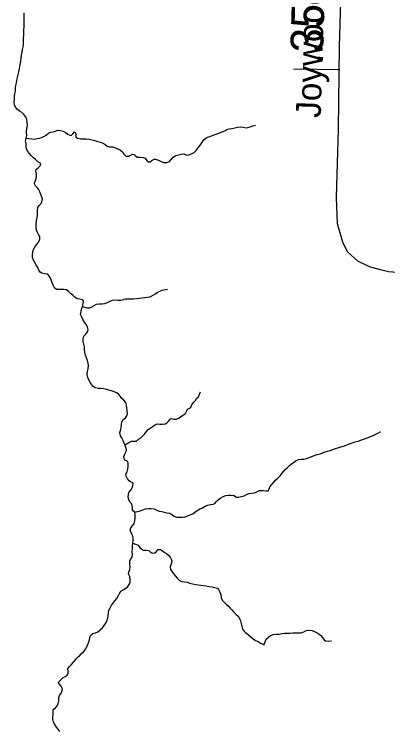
# Model space of a CAD drawing. Extents: x 1662474 to 1856135, y 779280 to 917889.
# Drawn here: x 1700916 to 1702342, y 865177 to 867907 of the extents above; entities that cross this region are included whole.
import ezdxf

# ---------------------------------------------------------------- set-up
doc = ezdxf.new("R2010")
doc.units = 0
for name, color, linetype in [('Exist Hydrographic Creek Single Shore', 7, 'Continuous'), ('Exist Road Non-System Type 51', 7, 'Continuous'), ('Exist Road Secondary Type 51 Attributed', 7, 'Continuous'), ('Exist Road Secondary Type 51 Label', 7, 'Continuous'), ('Prop DGN Element Guardrail', 7, 'Continuous')]:
    doc.layers.add(name, color=color, linetype=linetype)

msp = doc.modelspace()

# ---------------------------------------------------------------- linework, layer by layer
at = {"layer": 'Exist Hydrographic Creek Single Shore'}
for points in [[(1700961.8, 867434.3), (1700963.6, 867445.1), (1700963.4, 867455.8), (1700963.1, 867461.9), (1700964.6, 867471.8), (1700966.2, 867484.1), (1700966, 867495.2), (1700964.1, 867506.2), (1700959.8, 867516.4), (1700953.1, 867524.6), (1700945, 867532.2), (1700936.6, 867537.7), (1700928.2, 867544.5), (1700921.1, 867553.2), (1700917.1, 867562.1), (1700916.4, 867572.6), (1700916.6, 867583.4), (1700917.1, 867594.4), (1700919, 867604.1), (1700920.9, 867613.8), (1700921.4, 867625.1), (1700922.4, 867636.1), (1700924.2, 867646.4), (1700926.4, 867656.3), (1700928.2, 867666), (1700930.9, 867677.3), (1700933.5, 867688.1), (1700935.9, 867699.4), (1700938.1, 867709.3), (1700940, 867720.4), (1700941.6, 867730.1), (1700942.4, 867740.6), (1700944.2, 867751.3), (1700946, 867762.1), (1700947.9, 867772.6), (1700950, 867783.4), (1700951.2, 867794.4), (1700951.9, 867805.6), (1700952.1, 867816.7), (1700952.9, 867827.2), (1700953.1, 867837.4), (1700953.4, 867848.2), (1700953.6, 867858.7), (1700953.6, 867869.7), (1700953.9, 867879.4), (1700953.6, 867890.7), (1700953.6, 867902.2), (1700954.1, 867913)], [(1700961.8, 867434.3), (1700993.5, 867431.1), (1701003.8, 867433.8), (1701014.2, 867435.1), (1701019.8, 867436.6), (1701029, 867440.9), (1701037.9, 867446.1), (1701046.9, 867453.2), (1701054.5, 867457.9), (1701063.9, 867458.4), (1701073.9, 867461.1), (1701082.5, 867465.5), (1701093, 867464.5), (1701102.8, 867461.1), (1701112.1, 867456.3), (1701121.4, 867450.1), (1701130.9, 867444.8), (1701135, 867445.8), (1701139.8, 867451.6), (1701146.5, 867458.9), (1701150, 867454.8), (1701150.8, 867448.4), (1701151.5, 867438.5), (1701157.6, 867434.8), (1701168.6, 867432.7), (1701178.9, 867432.4), (1701190.9, 867432.2), (1701202.8, 867431.1), (1701214, 867428.8), (1701224, 867425.1), (1701235.2, 867422.2), (1701246, 867419.6), (1701255.8, 867415.6), (1701263.9, 867409.9), (1701270.8, 867404.6), (1701279.6, 867402), (1701290.9, 867401.5), (1701301.9, 867398.3), (1701312.1, 867393.6), (1701322.4, 867389.1), (1701329.5, 867382.9), (1701335.2, 867373.9), (1701342.9, 867366.3), (1701353.4, 867366.1), (1701361.5, 867369.4), (1701368.4, 867372.9), (1701374.4, 867372.1), (1701380.4, 867365.5), (1701385.6, 867362.4), (1701396.6, 867361.6), (1701408, 867361.3), (1701416.6, 867357.9), (1701423.1, 867349.5), (1701428.8, 867344.8), (1701435, 867344), (1701442.1, 867348.8), (1701450.8, 867354.2), (1701456.2, 867354.5), (1701467, 867350.8), (1701477, 867346.1), (1701486.4, 867342.2), (1701487.8, 867342.2), (1701498.5, 867342.2), (1701508.8, 867345.6), (1701516.6, 867354), (1701523.5, 867362.6), (1701533.1, 867367.9), (1701542.9, 867371.1), (1701553.6, 867373.9), (1701563.9, 867374.7), (1701574.4, 867370.2), (1701582.8, 867370.5), (1701593.5, 867374.4), (1701602.8, 867380.2), (1701610.9, 867388.1), (1701616.9, 867396), (1701623.1, 867404.1), (1701629.5, 867412.8), (1701634.5, 867421.2), (1701641.2, 867429.8), (1701649.6, 867435.3), (1701659.4, 867439.6), (1701669.1, 867442.9), (1701679.9, 867447.1), (1701690.6, 867450.8), (1701700.6, 867454.8), (1701710, 867458.2), (1701719.8, 867462.1), (1701727.9, 867467.4), (1701736.5, 867470.2), (1701747.2, 867471.6), (1701758.6, 867474.4), (1701769.1, 867477.1), (1701780.1, 867477.6), (1701790.9, 867476.2), (1701801.6, 867474.4), (1701806.6, 867474.7), (1701817.4, 867478.1), (1701827.9, 867481.8), (1701837.6, 867484.7)], [(1701177.2, 866792.6), (1701179.9, 866802.8), (1701180.4, 866814.1), (1701177.2, 866817.5), (1701166.8, 866820.1), (1701156, 866821.4), (1701147.4, 866827.5), (1701139.5, 866835.1), (1701131.4, 866841.7), (1701123.2, 866848.8), (1701115.1, 866855.9), (1701105.6, 866857.2), (1701096.1, 866857.4), (1701085.1, 866856.6), (1701077.5, 866857.2), (1701069.6, 866863.4), (1701064.6, 866872.9), (1701061.2, 866882.9), (1701057.4, 866893.4), (1701052.9, 866903.1), (1701047.4, 866911.5), (1701042.1, 866915.2), (1701031.4, 866916.2), (1701021.6, 866919.1), (1701015.6, 866922.8), (1701010.4, 866930.9), (1701005.9, 866941.1), (1701000.4, 866950.6), (1700994.6, 866959.5), (1700989.4, 866968.9), (1700985.6, 866979.4), (1700986, 866989.9), (1700987.5, 867001.5), (1700990.6, 867011.8), (1700996.1, 867021.2), (1701002, 867028.8), (1701009, 867038.2), (1701013.5, 867048.5), (1701014.5, 867057.7), (1701009.2, 867067.1), (1701003.8, 867077.4), (1701000.1, 867087.9), (1700999.4, 867095.4), (1700999.9, 867106.5), (1701001.4, 867117.2), (1701002.8, 867126.9), (1701004.6, 867138), (1701005.1, 867148.8), (1701005.4, 867159.2), (1701006.1, 867169.5), (1701011.1, 867177.1), (1701019, 867184.7), (1701022.1, 867191), (1701023.8, 867202.6), (1701021.1, 867209.9), (1701017.8, 867219.6), (1701013.5, 867230.1), (1701009, 867240.3), (1701005.4, 867245.1), (1700997.5, 867252.9), (1700993, 867260), (1700994.4, 867266.3), (1700998.8, 867276), (1701000.6, 867286.5), (1701000.6, 867297.8), (1700998.2, 867309.1), (1700999.9, 867314.9), (1701007.8, 867321.7), (1701014.8, 867328.8), (1701017.8, 867336.9), (1701015.1, 867339.2), (1701005.9, 867344.8), (1700997.5, 867352.7), (1700989.1, 867359.5), (1700981.5, 867367.6), (1700974.4, 867376), (1700968.1, 867383.6), (1700963.4, 867393.1), (1700962, 867404.1), (1700962, 867413.8), (1700959.4, 867423.8), (1700961.8, 867434.3)], [(1701177.2, 866792.6), (1701192.8, 866787.1), (1701203, 866786.6), (1701212.8, 866790.5), (1701221.1, 866795.8), (1701230.8, 866800.5), (1701241, 866801.8), (1701252.1, 866801.8), (1701262.6, 866803.4), (1701272.8, 866807.3), (1701282.2, 866812), (1701291.4, 866815.7), (1701301.1, 866817), (1701311.4, 866816.5), (1701322.9, 866816.8), (1701333.1, 866819.4), (1701339.8, 866821.2), (1701350.8, 866820.9), (1701362.2, 866820.7), (1701372, 866821.4), (1701382.5, 866822.8), (1701393.8, 866824.4), (1701404.5, 866825.4), (1701414.8, 866826.7), (1701425.5, 866828), (1701433.6, 866829.1), (1701443.9, 866833.8), (1701452.6, 866839.3), (1701461.8, 866845.9), (1701471.8, 866850.9), (1701481.5, 866853.8), (1701492.5, 866856.6), (1701501.9, 866858.5)], [(1701338.1, 866263.5), (1701334.5, 866272.7), (1701330.5, 866282.6), (1701327.1, 866290.2), (1701321.9, 866298.9), (1701320, 866310.5), (1701321.9, 866318.6), (1701324.5, 866329.4), (1701325.2, 866341.2), (1701327.4, 866351.9), (1701332.1, 866360.6), (1701340.5, 866367.7), (1701346.2, 866374.2), (1701349.1, 866384.2), (1701347.9, 866395.2), (1701346.2, 866405.5), (1701345.2, 866415.7), (1701342.1, 866425.9), (1701334.2, 866434.4), (1701326.6, 866441.2), (1701321.4, 866448), (1701315.9, 866455.9), (1701307.8, 866462.2), (1701297.5, 866466.6), (1701287.5, 866470.1), (1701277.8, 866473.2), (1701268.1, 866475.6), (1701257.9, 866477.6), (1701247.1, 866479.2), (1701236.4, 866479.5), (1701225, 866481.1), (1701216.9, 866487.4), (1701212.4, 866492.4), (1701207.5, 866501.2), (1701201.6, 866512.1), (1701196.8, 866521.5), (1701194.9, 866533.1), (1701196.1, 866543.8), (1701198.5, 866554.6), (1701200.1, 866565.1), (1701198.8, 866575.8), (1701195.4, 866586.3), (1701192, 866596.6), (1701188.5, 866606.2), (1701185.1, 866617.6), (1701184.1, 866627.5), (1701184.1, 866637.8), (1701182.2, 866648.2), (1701179.9, 866658.8), (1701178.9, 866668.8), (1701181.8, 866678.9), (1701189.1, 866686.6), (1701195.9, 866695.2), (1701198, 866704.7), (1701196.1, 866714.6), (1701190.9, 866723.8), (1701184.1, 866732.5), (1701178.6, 866742.2), (1701174.6, 866751.1), (1701169.6, 866761.4), (1701171.2, 866772.6), (1701173.4, 866782.4), (1701177.2, 866792.6)], [(1701338.1, 866263.5), (1701353.9, 866272.4), (1701363.6, 866278.2), (1701374.1, 866277.9), (1701382.8, 866278.4), (1701390.9, 866285.2), (1701400.1, 866290.8), (1701407.8, 866298.4), (1701414.8, 866306), (1701421.4, 866314.9), (1701427.1, 866323.1), (1701434.8, 866327.6), (1701442.9, 866332.8), (1701451.2, 866338.8), (1701462, 866343.6), (1701472.5, 866343.2), (1701482.5, 866343), (1701493.5, 866344.3), (1701499.5, 866347.8), (1701506.1, 866355.1), (1701513.5, 866363.8), (1701517.1, 866364.2), (1701525, 866362.2), (1701535.2, 866361.6), (1701544.4, 866365.9), (1701552.2, 866372.1), (1701562.2, 866378.2), (1701570.1, 866384.2), (1701575.4, 866393.7), (1701578, 866400), (1701583.8, 866403.1), (1701590.1, 866408.4), (1701594.9, 866417.3), (1701600.9, 866425.7), (1701608.5, 866433.8), (1701614, 866442.5), (1701619.8, 866447.5), (1701624, 866456.9), (1701627.1, 866466.4)], [(1701376.5, 866007.4), (1701397.5, 866011.8), (1701407.4, 866015.8), (1701417.6, 866019.4), (1701428.8, 866020.4), (1701438.6, 866020.4), (1701450.2, 866019.9), (1701460.2, 866014.7), (1701469.1, 866010.5), (1701479.6, 866009.4), (1701488.5, 866007.1), (1701499.5, 866004.2), (1701510.4, 866003.4), (1701518.5, 865998.4), (1701526.1, 865992.1), (1701536.2, 865988.2), (1701547.9, 865987.4), (1701558.4, 865987.9), (1701568.4, 865989.5), (1701578.2, 865992.9), (1701588.5, 865996.6), (1701597.8, 866000.5), (1701606.4, 866006.8), (1701614.5, 866013.6), (1701624.5, 866019.1), (1701634.8, 866023.9), (1701644.8, 866029.4), (1701655.2, 866033.6), (1701665.8, 866035.9), (1701676.1, 866038.1), (1701682.2, 866040.1), (1701689, 866047.8), (1701696.4, 866055.6), (1701704.8, 866062.2), (1701713.5, 866066.7), (1701724, 866070.3), (1701734.5, 866072.2), (1701745, 866072.2), (1701755.8, 866070.3), (1701764.1, 866064.1), (1701773.5, 866064.1), (1701783.8, 866066.7), (1701794.2, 866069.6), (1701803, 866074.8), (1701813.1, 866078.4), (1701823.6, 866080.1), (1701833.9, 866081.1), (1701843.1, 866084.8), (1701851.8, 866089.8), (1701857.8, 866090.2), (1701867.2, 866089.5), (1701878.5, 866088.2), (1701886.4, 866088.9), (1701890.1, 866095.8), (1701891.6, 866103.4), (1701907.6, 866122.1), (1701914.8, 866129.9), (1701923.1, 866137), (1701930.2, 866144.1), (1701936.2, 866152.2), (1701943.1, 866161.1), (1701951, 866169.6), (1701959.1, 866176.9), (1701966.5, 866183.7), (1701974.6, 866191.1), (1701982.5, 866196.8), (1701991.4, 866202.6), (1702001.9, 866207.6), (1702010.8, 866209.2), (1702021.6, 866209.2), (1702031.8, 866211.8), (1702041.8, 866215.8), (1702052, 866219.4), (1702061.8, 866223.1), (1702072.5, 866226.5), (1702083.8, 866229.6), (1702093.5, 866233.3), (1702103.2, 866236.8), (1702113.1, 866239.6), (1702122.6, 866242.8), (1702133.1, 866246.4), (1702142.5, 866249.9), (1702152.5, 866253), (1702163.2, 866256.4), (1702173.5, 866259.1), (1702183.8, 866262.4), (1702193.2, 866266.1), (1702203.5, 866269.8), (1702213.4, 866273.8), (1702222.6, 866276.9), (1702232.9, 866279.8), (1702242.9, 866283.2), (1702253.6, 866286.9), (1702263.8, 866290.2), (1702273.8, 866294.8), (1702284.2, 866298.9), (1702294, 866303.6), (1702304.2, 866308.4), (1702313.6, 866313.4), (1702314.5, 866313.6)], [(1701376.5, 866007.4), (1701372, 866011.2), (1701367.5, 866015.8), (1701367.5, 866023.6), (1701367, 866031.8), (1701363.6, 866039.9), (1701356.5, 866048.3), (1701353.6, 866054.9), (1701351.8, 866064.8), (1701352, 866075.8), (1701354.1, 866082.4), (1701361, 866091.1), (1701367, 866100), (1701369.6, 866107.1), (1701370.1, 866118.1), (1701360.5, 866122.3), (1701354.4, 866126.8), (1701348.9, 866134.6), (1701343.6, 866144.3), (1701342.6, 866151.7), (1701347.6, 866161.4), (1701350, 866171.1), (1701350.8, 866181.9), (1701351.8, 866192.4), (1701350.5, 866198.7), (1701345.8, 866202.4), (1701338.9, 866205), (1701336, 866210.2), (1701335, 866219.7), (1701338.4, 866228.6), (1701343.4, 866238.1), (1701345, 866244.3), (1701342.4, 866253.2), (1701338.1, 866263.5)], [(1701368.6, 865888.7), (1701370.4, 865898.4), (1701370.4, 865908.7), (1701368.1, 865918.9), (1701362.5, 865928.6), (1701359.1, 865939.1), (1701361.2, 865947.5), (1701368.1, 865954.6), (1701373.6, 865963.2), (1701376.5, 865973.5), (1701378, 865984.8), (1701378, 865995.8), (1701376.5, 866007.4)], [(1701089.9, 865169.9), (1701084.1, 865178.2), (1701077.8, 865186.9), (1701071.5, 865196.4), (1701066.5, 865205.6), (1701063.1, 865216.1), (1701062.9, 865223.9), (1701065, 865234.4), (1701065, 865246), (1701065, 865253.6), (1701073.9, 865260.7), (1701080.1, 865267.5), (1701084.1, 865276.7), (1701086.8, 865286.6), (1701086.8, 865297.9), (1701089.6, 865307.6), (1701095.1, 865316.3), (1701099.6, 865326), (1701100.1, 865333.1), (1701095.6, 865342.6), (1701088, 865351.2), (1701085.6, 865355.9), (1701086.8, 865359.4), (1701093.8, 865367.2), (1701102, 865374.1), (1701110.9, 865379.6), (1701118.5, 865384.3), (1701122.4, 865391.1), (1701122.1, 865399), (1701120.6, 865409.8), (1701127.6, 865418.1), (1701134.5, 865425.5), (1701141.9, 865433.9), (1701148.6, 865441.8), (1701155, 865450.2), (1701162, 865456.4), (1701165.5, 865458.3), (1701173.1, 865466.9), (1701180.6, 865474.3), (1701186.5, 865480.9), (1701191.8, 865490.1), (1701195.9, 865499), (1701200.1, 865508.2), (1701203, 865519.7), (1701204.5, 865530.2), (1701209.5, 865538.9), (1701215.9, 865543.9), (1701226.6, 865545.9), (1701236, 865550.4), (1701244.5, 865557.2), (1701253.4, 865565.1), (1701260, 865574.1), (1701265.8, 865583.5), (1701269.9, 865592.7), (1701273, 865601.9), (1701275.4, 865612.6), (1701276.2, 865622.6), (1701278, 865633.1), (1701282.2, 865642.2), (1701288, 865651.4), (1701293.8, 865659.3), (1701300.6, 865668), (1701307.5, 865677.2), (1701313.2, 865686.1), (1701318.5, 865696.1), (1701323.8, 865705), (1701332.6, 865710.8), (1701342.1, 865716.3), (1701349.8, 865722.6), (1701355, 865730.4), (1701358.9, 865740.4), (1701359.4, 865750.4), (1701357.6, 865761.4), (1701353.1, 865771.4), (1701353.9, 865777.4), (1701357.6, 865788.2), (1701359.1, 865798.4), (1701357.2, 865808.7), (1701357, 865819.4), (1701359.9, 865826.2), (1701366, 865835.9), (1701367.5, 865845.1), (1701367, 865856.2), (1701367.2, 865867.2), (1701367.5, 865877.2), (1701368.6, 865888.7)], [(1701368.6, 865888.7), (1701388.8, 865880.6), (1701396.1, 865872.7), (1701403.8, 865865.6), (1701409.5, 865861.9), (1701419.8, 865861.4), (1701430, 865860.1), (1701436.9, 865854.6), (1701443.6, 865850.4), (1701453.1, 865852), (1701459.1, 865856.2), (1701466, 865864.6), (1701474.9, 865864.8), (1701480.6, 865860.9), (1701488.2, 865854.3), (1701497.2, 865849.1), (1701505.4, 865842.2), (1701511.4, 865834.9), (1701516.4, 865824.4), (1701517.4, 865818.4), (1701515.6, 865809.2), (1701511.9, 865798.9), (1701513.5, 865787.9), (1701518.8, 865778.8), (1701526.1, 865770.9), (1701531.6, 865763), (1701538.6, 865754.9), (1701545.5, 865747.2), (1701554.9, 865742), (1701565.1, 865741.5), (1701576.2, 865739.6), (1701587.2, 865736.2), (1701597.5, 865733.6), (1701608.2, 865731.5), (1701618.5, 865729.4), (1701628.1, 865727.8), (1701638.9, 865726.5), (1701649.4, 865725.2), (1701660.8, 865722.6), (1701671.8, 865721.8), (1701681.8, 865719.7), (1701691.9, 865716.3), (1701696.6, 865711.3), (1701701.1, 865702.1), (1701704.5, 865692.1), (1701706.6, 865681.1), (1701710.2, 865671.4), (1701717.4, 865662.8), (1701725.2, 865656.4), (1701732.9, 865649.1), (1701740.5, 865640.7), (1701747.9, 865632.8), (1701754.9, 865625.2), (1701762.8, 865618.1), (1701771.2, 865610.2), (1701776.5, 865601.6), (1701780.6, 865591.6), (1701783.2, 865581.4), (1701785.1, 865570.6), (1701787.8, 865560.9), (1701793.2, 865553.8), (1701799.8, 865548.1), (1701804.5, 865544.1), (1701829.2, 865523.4), (1701837.9, 865517.6), (1701847.2, 865512.9), (1701856.5, 865507.1), (1701866.5, 865502.9), (1701870.6, 865501.1), (1701871.1, 865502.4), (1701874.6, 865511.8), (1701878.8, 865522.1), (1701886.6, 865529.9), (1701895.1, 865535.8), (1701905.6, 865539.9), (1701916.6, 865541.2), (1701927.4, 865541.8), (1701938.4, 865543.3), (1701948.6, 865544.9), (1701959.6, 865545.7), (1701969.1, 865545.7), (1701980.4, 865546.8), (1701990.9, 865546.2), (1702001.4, 865545.9), (1702011.9, 865547), (1702022.1, 865550.7), (1702031.5, 865554.9), (1702042.6, 865556.7), (1702053.9, 865555.4), (1702063.2, 865550.9), (1702072.5, 865546.8), (1702080.6, 865541.5), (1702087.5, 865536.2), (1702093.8, 865528.9), (1702100, 865520), (1702105.2, 865515.8), (1702115.5, 865514.2), (1702126, 865515.5), (1702128.1, 865516.1)]]:
    msp.add_lwpolyline(points, dxfattribs=at)
at = {"layer": 'Exist Road Non-System Type 51'}
msp.add_line((1702159.8, 867695.8), (1701983.1, 867697.6), dxfattribs=at)
at = {"layer": 'Exist Road Secondary Type 51 Attributed'}
msp.add_lwpolyline([(1702540.5, 866920.3), (1702396.3, 866920.3), (1702345.3, 866924.4), (1702314.5, 866932), (1702272.6, 866943.8), (1702228.3, 866965.1), (1702189.4, 867000.5), (1702170.4, 867037.1), (1702150.9, 867107.2), (1702147, 867208.5), (1702154.8, 867469.4), (1702158.7, 867784.9), (1702178.2, 868470.4)], dxfattribs=at)

# ---------------------------------------------------------------- texts
at = {"layer": 'Exist Road Secondary Type 51 Label'}
msp.add_text('Joywood Ct', height=95, rotation=88.3803, dxfattribs=at).set_placement((1702086.4, 867511.2))
at = {"layer": 'Prop DGN Element Guardrail'}
msp.add_text('.35', height=125, rotation=88.3721, dxfattribs=at).set_placement((1702094.1, 867713.6))

doc.saveas('drawing.dxf')
